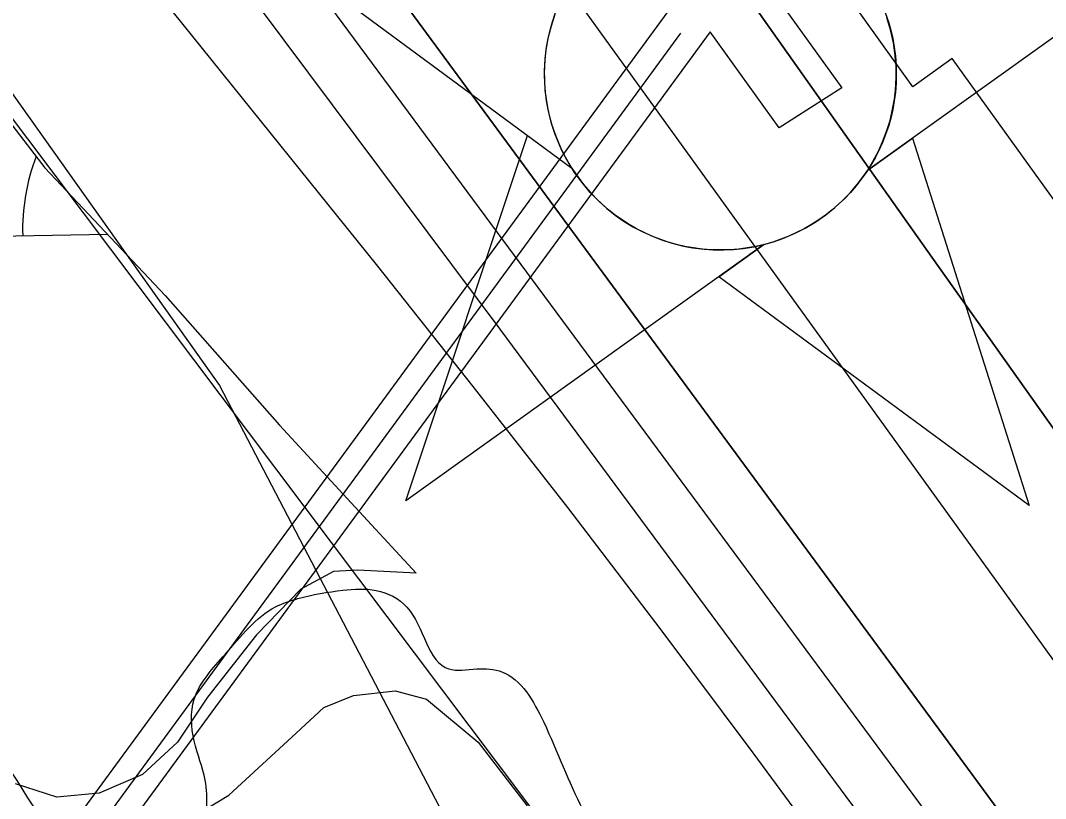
# Model space of a CAD drawing. Extents: x 3892998 to 3931244, y 278583 to 304547.
# Drawn here: x 3908747.3 to 3908925.4, y 292400.9 to 292536 of the extents above; entities that cross this region are included whole.
import ezdxf

# ---------------------------------------------------------------- set-up
doc = ezdxf.new("R2010")
doc.units = 0
for name, color, linetype in [('V-CHAN-DOCK', 7, 'Continuous'), ('V-CHAN-NAID', 7, 'Continuous'), ('V-RIVR-EDGE', 7, 'Continuous'), ('V-RRAP-FSHR', 7, 'Continuous'), ('V-RRAP-RVMT', 7, 'Continuous'), ('V-SITE-VEGE', 7, 'Continuous'), ('V-TOPO-DPTH', 7, 'Continuous'), ('V-TOPO-MINR', 7, 'Continuous'), ('V-TOPO-WATR', 7, 'Continuous'), ('V-UTIL-LINE', 7, 'Continuous'), ('V-WETL-SWMP', 7, 'Continuous')]:
    doc.layers.add(name, color=color, linetype=linetype)

msp = doc.modelspace()

# ---------------------------------------------------------------- linework, layer by layer
at = {"layer": 'V-CHAN-DOCK'}
msp.add_lwpolyline([(3908746.41, 292701.36), (3908734.37, 292718.06), (3908744.81, 292725.6), (3908890.02, 292524.26), (3908879.15, 292517.31), (3908867.13, 292533.97), (3908765.18, 292394.89), (3908879.61, 292233.59), (3909013.82, 292210.87), (3909013.82, 292211.63), (3909024.93, 292211.56), (3909024.86, 292199.56), (3909013.75, 292199.63), (3909013.77, 292202.77), (3908875.01, 292226.26), (3908755.32, 292394.97), (3908862.21, 292540.79), (3908751.36, 292694.5), (3908579.34, 292642.62), (3908547.12, 292684.28), (3908373.91, 292926.04)], dxfattribs=at)
at = {"layer": 'V-CHAN-NAID'}
for points in [[(3908781.54, 292555.72), (3908843.11, 292510.32), (3908841.99, 292512.23), (3908841.18, 292513.86), (3908840.36, 292515.83), (3908839.66, 292517.88), (3908839.3, 292519.21), (3908838.94, 292520.83), (3908838.69, 292522.28), (3908838.5, 292523.87), (3908838.4, 292525.61), (3908838.38, 292527.19), (3908838.49, 292529.27), (3908838.67, 292530.88), (3908839.07, 292533.09), (3908839.55, 292535.01), (3908840.15, 292536.9)], [(3908956.7, 292554.48), (3908894.5, 292509.96), (3908895.41, 292511.45), (3908896.39, 292513.29), (3908897.1, 292514.88), (3908897.84, 292516.83), (3908898.39, 292518.62), (3908898.78, 292520.26), (3908899.15, 292522.27), (3908899.33, 292523.84), (3908899.46, 292526.05), (3908899.43, 292528.11), (3908899.24, 292530.33), (3908898.97, 292532.09), (3908898.48, 292534.32), (3908897.84, 292536.46)]]:
    msp.add_lwpolyline(points, dxfattribs=at)
for points in [[(3908876.47, 292497.05), (3908814.26, 292452.53), (3908835.39, 292516.01), (3908843.11, 292510.32), (3908843.74, 292509.36), (3908845.12, 292507.5), (3908846.34, 292506.08), (3908847.8, 292504.58), (3908849.19, 292503.33), (3908850.65, 292502.17), (3908852.05, 292501.19), (3908853.73, 292500.15), (3908855.44, 292499.24), (3908857.23, 292498.43), (3908858.68, 292497.87), (3908860.31, 292497.34), (3908862.53, 292496.78), (3908864.06, 292496.49), (3908866.09, 292496.24), (3908867.63, 292496.13), (3908869.49, 292496.11), (3908871.18, 292496.19), (3908872.89, 292496.36), (3908874.79, 292496.67)], [(3908894.5, 292509.96), (3908902.29, 292515.54), (3908922.52, 292451.76), (3908868.67, 292491.47), (3908876.47, 292497.05), (3908878.13, 292497.53), (3908879.75, 292498.09), (3908881.9, 292499), (3908883.64, 292499.89), (3908885.5, 292501), (3908887.24, 292502.21), (3908888.79, 292503.46), (3908890.08, 292504.62), (3908891.47, 292506.04), (3908892.67, 292507.45), (3908893.79, 292508.92)]]:
    msp.add_lwpolyline(points, close=True, dxfattribs=at)
msp.add_circle((3908868.92, 292526.65), 30.54, dxfattribs=at)
at = {"layer": 'V-RIVR-EDGE'}
msp.add_spline([(3904076.74, 299156.27), (3904116.44, 299106.64), (3904154.2, 299057.98), (3904185.66, 299013.71), (3904197.27, 298995.72), (3904215.18, 298972.85), (3904233.56, 298943.66), (3904240.33, 298929.56), (3904251.45, 298912.54), (3904266.93, 298884.82), (3904268.84, 298872.19), (3904268.81, 298861.99), (3904270.24, 298850.33), (3904282.85, 298844.47), (3904295.94, 298835.7), (3904310.48, 298821.58), (3904324.02, 298800.18), (3904335.61, 298773.93), (3904341.88, 298754.49), (3904341.86, 298747.2), (3904338.94, 298743.32), (3904324.84, 298739.47), (3904314.15, 298735.61), (3904307.84, 298735.63), (3904298.13, 298737.11), (3904293.74, 298731.29), (3904291.79, 298729.36), (3904294.7, 298727.89), (3904272.81, 298710.95), (3904267.45, 298705.62), (3904282.46, 298686.64), (3904293.11, 298673.51), (3904305.72, 298667.16), (3904340.75, 298690.38), (3904342.69, 298691.35), (3904343.71, 298708.35), (3904346.64, 298718.54), (3904352.97, 298724.35), (3904360.26, 298726.76), (3904372.39, 298723.33), (3904382.57, 298713.11), (3904392.24, 298695.6), (3904404.82, 298676.14), (3904431.9, 298633.34), (3904474.5, 298578.36), (3904514.67, 298520.95), (3904547.09, 298475.22), (3904586.78, 298418.79), (3904623.07, 298366.74), (3904650.65, 298327.34), (3904673.41, 298301.05), (3904713.11, 298248.51), (3904749.41, 298199.86), (3904772.64, 298169.2), (3904801.68, 298128.34), (3904828.28, 298084.57), (3904851.01, 298046.14), (3904908.06, 297943.53), (3904934.67, 297902.19), (3904965.15, 297855.49), (3904993.21, 297811.72), (3905032.41, 297757.71), (3905065.31, 297709.07), (3905098.23, 297664.31), (3905123.39, 297629.77), (3905162.57, 297564.6), (3905178.04, 297536.88), (3905193.52, 297513.04), (3905221.1, 297473.15), (3905242.41, 297446.88), (3905245.79, 297439.58), (3905259.35, 297423.52), (3905271.93, 297406.98), (3905276.27, 297395.31), (3905282.55, 297378.3), (3905293.67, 297359.33), (3905305.27, 297338.91), (3905333.33, 297295.13), (3905345.42, 297274.71), (3905351.2, 297255.75), (3905356.48, 297231.46), (3905364.2, 297208.61), (3905374.34, 297185.76), (3905384.02, 297171.17), (3905394.18, 297157.06), (3905410.15, 297135.66), (3905425.16, 297116.68), (3905434.36, 297105), (3905442.1, 297092.35), (3905454.68, 297075.81), (3905491.97, 297032.01), (3905521.02, 296996.49), (3905544.74, 296965.84), (3905560.71, 296943.46), (3905573.77, 296921.57), (3905634.75, 296835.95), (3905661.36, 296798.98), (3905685.08, 296764.92), (3905722.82, 296710.44), (3905751.86, 296670.06), (3905780.88, 296623.37), (3905820.56, 296567.42), (3905846.21, 296528.51), (3905864.11, 296501.27), (3905904.29, 296451.63), (3905934.79, 296410.28), (3905972.06, 296360.17), (3906002.06, 296318.33), (3906041.75, 296266.27), (3906049.49, 296251.68), (3906056.25, 296235.15), (3906070.28, 296213.75), (3906093.03, 296184.07), (3906120.13, 296147.09), (3906169.5, 296079.95), (3906207.73, 296024.01), (3906238.23, 295985.08), (3906274.53, 295937.89), (3906314.2, 295875.63), (3906350.49, 295820.18), (3906375.16, 295781.27), (3906444.33, 295670.86), (3906471.42, 295628.05), (3906577.86, 295466.07), (3906626.71, 295384.85), (3906701.7, 295272), (3906743.3, 295204.39), (3906781.02, 295142.14), (3906811.5, 295094.47), (3906852.63, 295036.09), (3906881.18, 294992.8), (3906921.32, 294926.17), (3906950.85, 294887.25), (3906975.54, 294857.08), (3907004.59, 294818.64), (3907032.19, 294787.01), (3907084.47, 294718.4), (3907121.75, 294671.69), (3907146.43, 294636.66), (3907154.65, 294622.56), (3907158.51, 294614.29), (3907172.56, 294598.23), (3907181.28, 294589.47), (3907197.73, 294566.6), (3907201.11, 294557.37), (3907198.16, 294545.24), (3907189.35, 294514.66), (3907184.94, 294498.65), (3907184.92, 294492.82), (3907188.78, 294481.15), (3907204.75, 294460.72), (3907223.15, 294437.36), (3907238.16, 294419.84), (3907249.31, 294412.05), (3907253.68, 294410.09), (3907258.54, 294412.99), (3907269.76, 294433.85), (3907275.13, 294445), (3907279.02, 294446.45), (3907284.84, 294445.47), (3907290.18, 294442.54), (3907299.87, 294434.26), (3907308.58, 294421.61), (3907326.96, 294391.46), (3907341.96, 294367.62), (3907346.31, 294361.3), (3907346.31, 294359.36), (3907341.44, 294355.97), (3907344.83, 294350.13), (3907350.15, 294343.32), (3907355.98, 294341.36), (3907367.59, 294326.28), (3907389.37, 294294.18), (3907411.64, 294267.41), (3907435.84, 294235.3), (3907461.98, 294201.73), (3907493.94, 294161.82), (3907523.48, 294129.21), (3907543.81, 294103.43), (3907571.91, 294076.16), (3907593.21, 294049.4), (3907615, 294021.66), (3907628.07, 294004.15), (3907634.35, 293991.51), (3907645.01, 293982.25), (3907648.39, 293973.99), (3907654.2, 293967.18), (3907662.44, 293958.9), (3907677.93, 293938.95), (3907706.97, 293899.54), (3907727.8, 293877.64), (3907744.74, 293856.23), (3907752.98, 293849.89), (3907765.08, 293834.81), (3907779.6, 293814.38), (3907782.02, 293808.54), (3907788.3, 293797.84), (3907806.23, 293779.34), (3907824.14, 293759.39), (3907838.67, 293739.93), (3907847.85, 293724.37), (3907858.99, 293709.28), (3907874.47, 293685.45), (3907898.17, 293648.48), (3907919.46, 293615.89), (3907932.52, 293595.95), (3907939.79, 293588.65), (3907946.09, 293585.72), (3907959.65, 293570.63), (3907969.82, 293558.46), (3907995.48, 293527.32), (3908012.43, 293504.94), (3908033.71, 293472.83), (3908046.31, 293462.12), (3908055.04, 293456.27), (3908058.43, 293452.86), (3908060.84, 293446.06), (3908068.6, 293439.72), (3908074.89, 293429.51), (3908086.5, 293411.51), (3908089.88, 293405.19), (3908103.94, 293393.99), (3908104.9, 293391.07), (3908109.25, 293381.35), (3908117.95, 293365.79), (3908127.63, 293350.71), (3908138.27, 293334.65), (3908159.07, 293302.55), (3908175.04, 293279.69), (3908190.53, 293258.28), (3908214.27, 293233.94), (3908229.76, 293217.39), (3908245.28, 293206.18), (3908263.22, 293194.48), (3908275.34, 293188.63), (3908285.53, 293182.29), (3908302.01, 293170.11), (3908316.06, 293155.99), (3908337.36, 293128.74), (3908353.33, 293105.87), (3908375.13, 293083.97), (3908392.56, 293064.5), (3908403.7, 293051.36), (3908413.85, 293032.88), (3908419.66, 293027.52), (3908422.09, 293028.49), (3908425.97, 293026.05), (3908426.43, 293012.94), (3908426.91, 293011.97), (3908412.34, 293011.03), (3908411.86, 293015.89), (3908408.96, 293020.27), (3908405.56, 293019.79), (3908386.12, 293012.55), (3908377.38, 293012.57), (3908373.49, 293011.13), (3908372.02, 293008.22), (3908373.91, 292986.84), (3908373.9, 292981.5), (3908371.46, 292976.17), (3908365.63, 292975.21), (3908363.68, 292973.27), (3908363.68, 292971.33), (3908365.61, 292967.92), (3908371.92, 292966.94), (3908378.24, 292966.92), (3908394.25, 292963.48), (3908396.19, 292959.59), (3908398.6, 292953.76), (3908404.9, 292948.89), (3908409.76, 292948.88), (3908413.16, 292949.35), (3908419.48, 292952.25), (3908424.35, 292957.1), (3908439.44, 292973.08), (3908440.42, 292975.51), (3908437.04, 292983.77), (3908436.56, 292986.69), (3908438.03, 292990.57), (3908445.8, 292993.95), (3908446.78, 292993.95), (3908447.24, 292984.72), (3908452.57, 292980.82), (3908457.91, 292980.81), (3908458.37, 292971.09), (3908465.62, 292956.99), (3908479.18, 292938.51), (3908495.64, 292919.53), (3908525.64, 292874.29), (3908545.96, 292845.1), (3908563.37, 292814.95), (3908579.82, 292790.14), (3908598.7, 292766.3), (3908626.29, 292727.38), (3908637.41, 292706.95), (3908648.53, 292690.41), (3908653.37, 292683.6), (3908653.37, 292680.2), (3908648.5, 292677.79), (3908643.16, 292676.34), (3908640.25, 292676.84), (3908635.4, 292680.73), (3908629.1, 292688.52), (3908625.23, 292693.39), (3908615.53, 292696.81), (3908605.82, 292698.29), (3908596.59, 292698.31), (3908585.43, 292701.25), (3908578.15, 292702.24), (3908573.78, 292704.2), (3908568.44, 292705.67), (3908563.59, 292705.68), (3908557.75, 292700.35), (3908555.31, 292697.93), (3908553.83, 292688.71), (3908554.29, 292677.05), (3908556.2, 292666.36), (3908569.26, 292644.96), (3908582.33, 292627.45), (3908601.22, 292606.52), (3908617.68, 292585.59), (3908637.98, 292547.18), (3908647.16, 292527.24), (3908649.56, 292516.07), (3908661.19, 292506.33), (3908673.32, 292501.44), (3908688.34, 292487.32), (3908699.47, 292473.21), (3908717.85, 292443.06), (3908720.26, 292433.82), (3908722.19, 292427.5), (3908732.35, 292412.91), (3908744.94, 292399.77), (3908756.58, 292391), (3908760.44, 292381.76), (3908767.69, 292368.14), (3908780.76, 292353.06), (3908783.67, 292351.59), (3908784.65, 292353.53), (3908781.31, 292376.85), (3908779.41, 292394.34), (3908779.43, 292404.05), (3908777.51, 292410.86), (3908777.53, 292418.14), (3908782.89, 292425.9), (3908791.65, 292434.13), (3908795.54, 292435.58), (3908803.31, 292437.02), (3908809.14, 292437), (3908814.47, 292434.07), (3908821.73, 292423.37), (3908826.59, 292423.36), (3908830.96, 292422.86), (3908838.22, 292414.11), (3908844.98, 292399.03), (3908858.05, 292379.58), (3908870.62, 292360.12), (3908886.1, 292334.34), (3908902.56, 292313.42), (3908916.6, 292294.45), (3908929.19, 292281.3), (3908943.7, 292256.01), (3908948.03, 292241.43), (3908948.02, 292236.58), (3908944.61, 292232.7), (3908939.74, 292228.83), (3908933.43, 292228.84), (3908928.58, 292231.77), (3908927.62, 292235.66), (3908920.86, 292252.67), (3908915.54, 292261.91), (3908910.22, 292267.27), (3908906.34, 292270.19), (3908903.42, 292269.23), (3908900.5, 292266.32), (3908891.72, 292250.8), (3908881.49, 292239.17), (3908872.24, 292228.99), (3908869.8, 292222.69), (3908869.29, 292214.43), (3908871.22, 292206.66), (3908884.77, 292191.08), (3908898.82, 292174.05), (3908910.91, 292155.57), (3908917.68, 292143.41), (3908923.98, 292138.54), (3908934.63, 292124.91), (3908941.89, 292113.24), (3908949.16, 292106.91), (3908952.56, 292106.9), (3908954.5, 292108.84), (3908952.59, 292122.44), (3908953.08, 292122.44), (3908960.37, 292122.91), (3908972.02, 292122.39), (3908979.31, 292124.8), (3908986.6, 292128.19), (3908991.48, 292136.43), (3908993.92, 292140.79), (3908990.06, 292150.52), (3908988.61, 292155.86), (3908988.62, 292159.26), (3908996.4, 292161.18), (3909000.77, 292160.69), (3909018.72, 292152.87), (3909030.84, 292144.59), (3909037.14, 292139.23), (3909041.51, 292139.22), (3909046.85, 292139.21), (3909057.98, 292122.18), (3909067.16, 292104.19), (3909070.06, 292097.38), (3909076.34, 292086.68), (3909088.93, 292071.11), (3909104.43, 292053.11), (3909106.83, 292044.84), (3909107.3, 292039.02), (3909106.81, 292035.62), (3909103.89, 292033.2), (3909099.52, 292032.72), (3909096.12, 292034.19), (3909084.98, 292046.84), (3909081.59, 292048.31), (3909074.31, 292048.81), (3909068.48, 292048.34), (3909065.55, 292044.46), (3909056.29, 292029.92), (3909050.45, 292024.59), (3909045.58, 292020.71), (3909037.81, 292020.73), (3909036.35, 292017.82), (3909035.82, 292001.8), (3909035.3, 291986.26), (3909044, 291969.73), (3909049.31, 291954.66), (3909063.36, 291943.46), (3909074.02, 291934.2), (3909089.07, 291929.31), (3909095.38, 291928.81), (3909098.28, 291924.91), (3909101.15, 291906.94), (3909105.98, 291895.76), (3909107.91, 291889.93), (3909110.82, 291889.92), (3909112.28, 291891.37), (3909112.78, 291898.17), (3909115.7, 291900.59), (3909121.05, 291903.49), (3909122.03, 291905.92), (3909122.56, 291921.94), (3909126.94, 291928.24), (3909130.84, 291935.03), (3909129.43, 291954.46), (3909132.85, 291959.31), (3909133.83, 291964.16), (3909124.15, 291979.24), (3909119.81, 291988.97), (3909116.43, 291996.74), (3909117.89, 291999.65), (3909120.81, 292001.1), (3909127.12, 291999.15), (3909138.75, 291988.43), (3909148.41, 291970.44), (3909154.71, 291963.14), (3909165.34, 291942.23), (3909181.8, 291919.37), (3909206.48, 291886.28), (3909216.15, 291869.75), (3909238.41, 291835.21), (3909252.44, 291816.24), (3909261.62, 291795.33), (3909271.29, 291777.83), (3909289.19, 291749.61), (3909302.25, 291731.13), (3909312.41, 291712.16), (3909333.71, 291685.4), (3909355.48, 291653.78), (3909378.7, 291617.79), (3909413.07, 291570.6), (3909439.68, 291532.65), (3909469.2, 291489.36), (3909496.3, 291451.41), (3909523.88, 291408.61), (3909555.33, 291363.85), (3909575.15, 291327.86), (3909590.12, 291292.86), (3909604.63, 291268.06), (3909621.56, 291240.33), (3909635.59, 291217.96), (3909654, 291199.95), (3909669.97, 291180.48), (3909686.42, 291155.19), (3909704.33, 291131.83), (3909718.86, 291114.31), (3909734.84, 291095.34), (3909744.06, 291091.91), (3909755.23, 291092.86), (3909759.11, 291092.85), (3909760.57, 291090.9), (3909761.05, 291088.96), (3909748.39, 291075.88), (3909748.87, 291075.39), (3909751.28, 291067.61), (3909757.1, 291063.71), (3909758.06, 291057.88), (3909744.91, 291046.26), (3909744.43, 291044.81), (3909746.84, 291038), (3909755.06, 291026.33), (3909756.52, 291025.35), (3909774.52, 291036.96), (3909783.27, 291042.77), (3909787.65, 291044.21), (3909791.04, 291043.23), (3909798.31, 291035.93), (3909812.83, 291014.53), (3909811.85, 291013.07), (3909811.35, 291007.73), (3909804.06, 291002.89), (3909801.13, 290998.53), (3909808.88, 290989.28), (3909814.21, 290984.9), (3909825.37, 290980.5), (3909835.06, 290971.74), (3909848.13, 290954.22), (3909865.55, 290928.44), (3909865.84, 290928.21)], degree=3, dxfattribs=at)
at = {"layer": 'V-RRAP-FSHR'}
msp.add_lwpolyline([(3906808.74, 295087.99), (3907517.52, 294079.97), (3908118.59, 293281.66), (3908235.46, 293171.33), (3908399.7, 292987.45), (3908497.62, 292843.41), (3908620.81, 292699.37), (3908781.89, 292472.59), (3908840.15, 292360.99), (3908947.12, 292209.3), (3909156.95, 291945.83), (3909268.04, 291726.28), (3910057.13, 290568.32), (3910757.48, 289562.21), (3911229.42, 288921.63), (3911814.1, 288135.16), (3912099.79, 287690.36), (3912357.66, 287495.41), (3912493.3, 287323.29)], dxfattribs=at)
msp.add_spline([(3908773.39, 292361.74), (3908741.61, 292411.95), (3908677.13, 292507.91), (3908617.7, 292589.76), (3908558.6, 292657.41), (3908489.64, 292743.93), (3908359.18, 292905.95), (3908277.07, 293000.38), (3908186.22, 293099.35), (3908102.91, 293185.06), (3907993.79, 293287.91), (3907970.14, 293313.17), (3907929.9, 293363.13), (3907857.53, 293484.81), (3907720.14, 293713.89), (3907627.45, 293872.89), (3907584.4, 293937.14), (3907505.88, 294045.09), (3907427.85, 294148.22), (3907197.86, 294467.4), (3907015.1, 294715.51), (3906834.31, 294971.4), (3906625.61, 295267.06), (3906489.68, 295458.14), (3906360.57, 295640.93), (3906257.58, 295781.59), (3906148.28, 295927.07), (3906024.16, 296086.4), (3905923.56, 296219.34), (3905836.94, 296338.13), (3905765.54, 296457.64), (3905697.9, 296569.98), (3905604.11, 296729.23), (3905512.07, 296877.91), (3905447.43, 296976.18), (3905392.85, 297058.07), (3905374.51, 297085.6)], degree=3, dxfattribs=at)
at = {"layer": 'V-RRAP-RVMT'}
for p, q in [((3908902.37, 292524.46), (3908811.28, 292651.22)), ((3908909.2, 292529.37), (3908902.37, 292524.46)), ((3908988.17, 292419.45), (3908909.2, 292529.37))]:
    msp.add_line(p, q, dxfattribs=at)
at = {"layer": 'V-SITE-VEGE'}
msp.add_lwpolyline([(3908773.86, 292395.6), (3908783.53, 292401.44), (3908795.23, 292412.21), (3908800.01, 292416.65), (3908805.2, 292418.74), (3908812.45, 292419.57), (3908817.85, 292418.13), (3908826.82, 292410.64), (3908835.33, 292399.61)], dxfattribs=at)
at = {"layer": 'V-TOPO-DPTH'}
for points in [[(3907974.75, 293594.15), (3908402.68, 293033.96), (3908415, 293017.89), (3908427.37, 293001.87), (3908439.81, 292985.89), (3908452.29, 292969.95), (3908661.92, 292703.38), (3908704.65, 292648.56), (3908747.06, 292593.49), (3908788.99, 292538.05), (3908830.6, 292482.37), (3908905.21, 292381.62), (3908909.25, 292376.12), (3908913.27, 292370.59), (3908917.23, 292365.04), (3908921.17, 292359.46), (3909224.76, 291925.55), (3909251.18, 291887.65), (3909277.5, 291849.7), (3909303.69, 291811.66), (3909329.8, 291773.55), (3909368.94, 291716.21), (3909375.39, 291706.72), (3909381.8, 291697.2)], [(3909385.67, 291805.06), (3909092.83, 292229.52), (3909072.18, 292259.32), (3909051.45, 292289.06), (3909030.61, 292318.72), (3909009.68, 292348.32), (3908979.68, 292390.57), (3908973.69, 292399.01), (3908967.7, 292407.45), (3908961.71, 292415.89), (3908955.72, 292424.32), (3908905.66, 292494.84), (3908874.71, 292538.58), (3908843.84, 292582.38), (3908813.09, 292626.27), (3908782.44, 292670.22), (3908545.93, 293010.31)], [(3909385.67, 291805.06), (3909092.83, 292229.52), (3909072.18, 292259.32), (3909051.45, 292289.06), (3909030.61, 292318.72), (3909009.68, 292348.32), (3908979.68, 292390.57), (3908973.69, 292399.01), (3908967.7, 292407.45), (3908961.71, 292415.89), (3908955.72, 292424.32), (3908905.66, 292494.84), (3908874.71, 292538.58), (3908843.84, 292582.38), (3908813.09, 292626.27), (3908782.44, 292670.22), (3908545.93, 293010.31)], [(3909386.66, 291726.74), (3909374.4, 291744.76), (3909300.41, 291853.06), (3909250.94, 291925.08), (3909201.24, 291996.93), (3909151.18, 292068.54), (3909100.88, 292139.98), (3908949.12, 292354.43), (3908939.41, 292368.07), (3908929.64, 292381.68), (3908919.8, 292395.23), (3908909.91, 292408.74), (3908524.22, 292932.5)], [(3909386.66, 291726.74), (3909374.4, 291744.76), (3909300.41, 291853.06), (3909250.94, 291925.08), (3909201.24, 291996.93), (3909151.18, 292068.54), (3909100.88, 292139.98), (3908949.12, 292354.43), (3908939.41, 292368.07), (3908929.64, 292381.68), (3908919.8, 292395.23), (3908909.91, 292408.74), (3908524.22, 292932.5)], [(3908615.84, 292856), (3908660.24, 292794.29), (3908704.68, 292732.6), (3908749.15, 292670.94), (3908915.7, 292440.18), (3908932.14, 292417.34), (3908948.54, 292394.48), (3908964.89, 292371.57), (3908981.2, 292348.63), (3909037.56, 292269.17), (3909081.85, 292206.37), (3909125.93, 292143.42), (3909169.69, 292080.25), (3909213.24, 292016.93), (3909379.85, 291773.3)], [(3908615.84, 292856), (3908660.24, 292794.29), (3908704.68, 292732.6), (3908749.15, 292670.94), (3908915.7, 292440.18), (3908932.14, 292417.34), (3908948.54, 292394.48), (3908964.89, 292371.57), (3908981.2, 292348.63), (3909037.56, 292269.17), (3909081.85, 292206.37), (3909125.93, 292143.42), (3909169.69, 292080.25), (3909213.24, 292016.93), (3909379.85, 291773.3)]]:
    msp.add_lwpolyline(points, dxfattribs=at)
at = {"layer": 'V-TOPO-MINR'}
for points in [[(3907974.75, 293594.15), (3908402.68, 293033.96), (3908415, 293017.89), (3908427.37, 293001.87), (3908439.81, 292985.89), (3908452.29, 292969.95), (3908661.92, 292703.38), (3908704.65, 292648.56), (3908747.06, 292593.49), (3908788.99, 292538.05), (3908830.6, 292482.37), (3908905.21, 292381.62), (3908909.25, 292376.12), (3908913.27, 292370.59), (3908917.23, 292365.04), (3908921.17, 292359.46), (3909224.76, 291925.55), (3909251.18, 291887.65), (3909277.5, 291849.7), (3909303.69, 291811.66), (3909329.8, 291773.55), (3909368.94, 291716.21), (3909375.39, 291706.72), (3909381.8, 291697.2)], [(3908545.93, 293010.31), (3908782.44, 292670.22), (3908813.09, 292626.27), (3908843.84, 292582.38), (3908874.71, 292538.58), (3908905.66, 292494.84), (3908955.72, 292424.32), (3908961.71, 292415.89), (3908967.7, 292407.45), (3908973.69, 292399.01), (3908979.68, 292390.57), (3909009.68, 292348.32), (3909030.61, 292318.72), (3909051.45, 292289.06), (3909072.18, 292259.32), (3909092.83, 292229.52), (3909385.67, 291805.06)], [(3908448.62, 292940.94), (3908809.33, 292493.31), (3908825.94, 292472.43), (3908842.38, 292451.4), (3908858.54, 292430.16), (3908874.53, 292408.79), (3908903.22, 292369.91), (3908904.72, 292367.87), (3908906.2, 292365.81), (3908907.67, 292363.74), (3908909.12, 292361.67), (3909286.79, 291817.61), (3909301.3, 291796.65), (3909315.78, 291775.67), (3909330.2, 291754.65), (3909344.6, 291733.61), (3909366.2, 291701.94), (3909369.75, 291696.71), (3909373.28, 291691.46), (3909376.79, 291686.2), (3909380.27, 291680.93)], [(3908524.22, 292932.5), (3908909.91, 292408.74), (3908919.8, 292395.23), (3908929.64, 292381.68), (3908939.41, 292368.07), (3908949.12, 292354.43), (3909100.88, 292139.98), (3909151.18, 292068.54), (3909201.24, 291996.93), (3909250.94, 291925.08), (3909300.41, 291853.06), (3909374.4, 291744.76), (3909386.66, 291726.74)], [(3908539.9, 292885.62), (3908588.67, 292822.16), (3908637.16, 292758.5), (3908685.25, 292694.53), (3908733.06, 292630.35), (3908907.45, 292394.69), (3908914.32, 292385.33), (3908921.16, 292375.93), (3908927.92, 292366.49), (3908934.64, 292357.02), (3909162.76, 292033.02), (3909201.11, 291978.3), (3909239.31, 291923.47), (3909277.27, 291868.48), (3909315.07, 291813.38), (3909371.67, 291730.49), (3909381.02, 291716.73)], [(3908615.84, 292856), (3908660.24, 292794.29), (3908704.68, 292732.6), (3908749.15, 292670.94), (3908915.7, 292440.18), (3908932.14, 292417.34), (3908948.54, 292394.48), (3908964.89, 292371.57), (3908981.2, 292348.63), (3909037.56, 292269.17), (3909081.85, 292206.37), (3909125.93, 292143.42), (3909169.69, 292080.25), (3909213.24, 292016.93), (3909379.85, 291773.3)]]:
    msp.add_lwpolyline(points, dxfattribs=at)
at = {"layer": 'V-TOPO-WATR'}
msp.add_lwpolyline([(3908497.62, 292839.72), (3908551.52, 292771.99), (3908605, 292703.91), (3908657.81, 292635.33), (3908710.19, 292566.4), (3908834.87, 292400.7), (3908855.5, 292373.07), (3908875.99, 292345.34), (3908896.27, 292317.46), (3908916.42, 292289.48), (3908938.24, 292258.94), (3908969.45, 292215.8), (3909000.99, 292172.91)], dxfattribs=at)
at = {"layer": 'V-UTIL-LINE'}
msp.add_lwpolyline([(3908862.01, 292533.75), (3908760.25, 292394.93), (3908877.31, 292229.93), (3909018.63, 292206)], dxfattribs=at)
at = {"layer": 'V-WETL-SWMP'}
msp.add_line((3908680.35, 292497.43), (3908762.45, 292498.85), dxfattribs=at)
msp.add_lwpolyline([(3908738.51, 292527.32), (3908751.58, 292510.4), (3908772.45, 292488.23), (3908792.33, 292465.67), (3908804.1, 292452.97), (3908816.06, 292439.98), (3908805.94, 292440.51), (3908801.72, 292440.28), (3908796.04, 292437.2), (3908788.33, 292429.3), (3908779.85, 292418.44), (3908774.6, 292410.65), (3908768.54, 292405.01), (3908761, 292401.82), (3908753.63, 292401.09), (3908746.45, 292403.4)], dxfattribs=at)
msp.add_arc((3908782.96, 292499.68), 35.25, 158.9253, 181.7635, dxfattribs=at)

doc.saveas('drawing.dxf')
